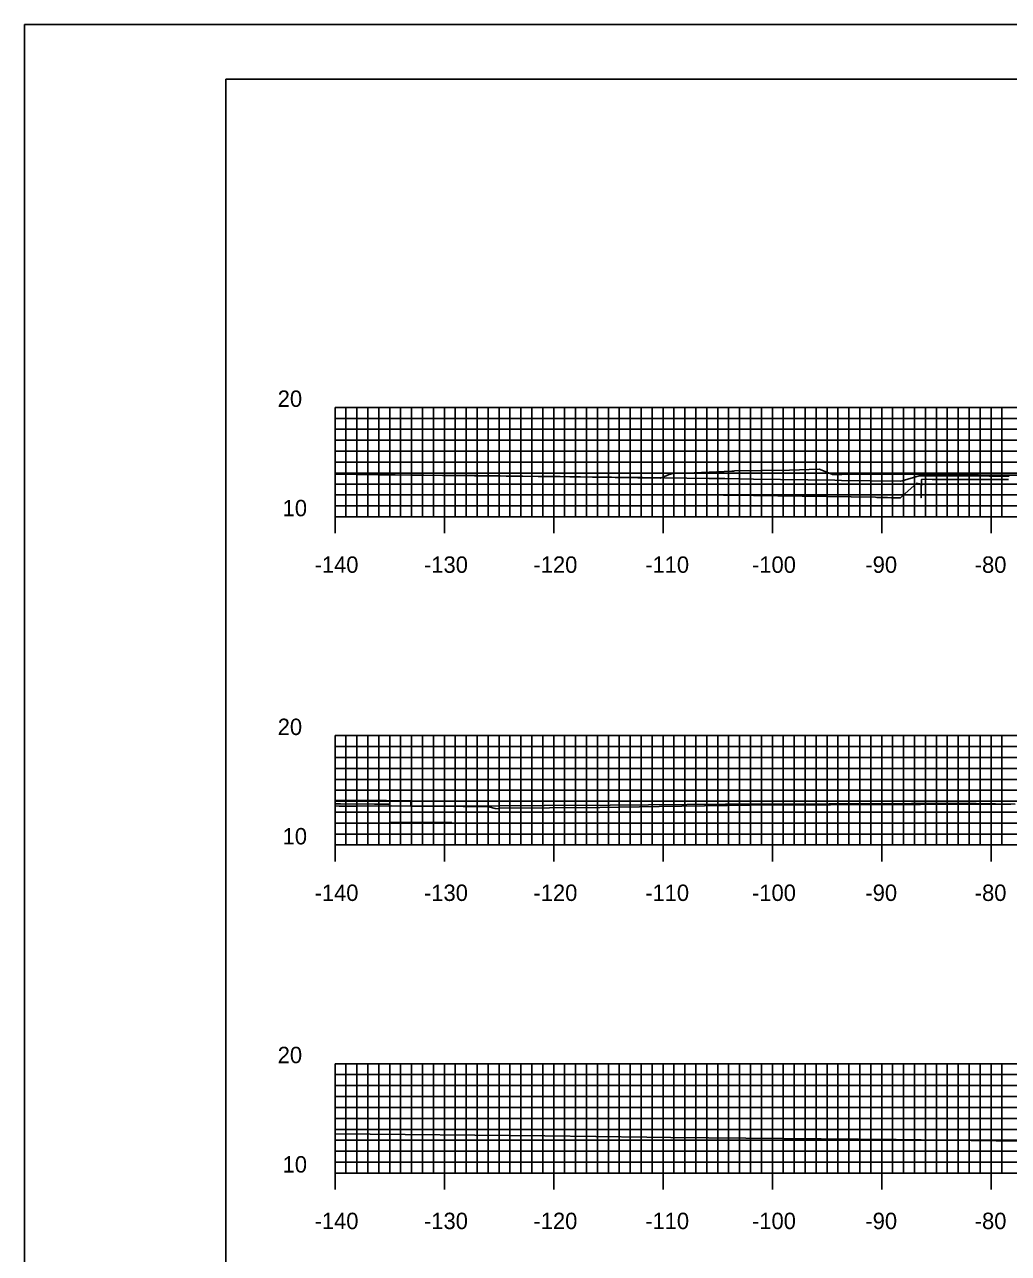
# Model space of a CAD drawing. Extents: x 40011 to 50684, y 49949 to 72236.
# Drawn here: x 41034.8 to 41124.8, y 71583.6 to 71696 of the extents above; entities that cross this region are included whole.
import ezdxf

# ---------------------------------------------------------------- set-up
doc = ezdxf.new("R2010")
doc.units = 0
for name, color, linetype in [('1', 7, 'Continuous'), ('41', 7, 'Continuous'), ('51', 7, 'Continuous'), ('52', 7, 'Continuous'), ('53', 7, 'Continuous'), ('54', 7, 'Continuous'), ('55', 7, 'Continuous'), ('57', 7, 'Continuous'), ('58', 7, 'Continuous'), ('59', 7, 'Continuous')]:
    doc.layers.add(name, color=color, linetype=linetype)

msp = doc.modelspace()

# ---------------------------------------------------------------- linework, layer by layer
at = {"layer": '1'}
for p, q in [((41384.22, 71695.98), (41034.83, 71695.98)), ((41053.22, 71690.98), (41053.22, 71480.98)), ((41383.22, 71690.98), (41053.22, 71690.98))]:
    msp.add_line(p, q, dxfattribs=at)
at = {"layer": '41'}
for points in [[(41034.83, 71695.98), (41384.22, 71695.98), (41384.22, 71475.98), (41034.83, 71475.98)], [(41053.22, 71690.98), (41383.22, 71690.98), (41383.22, 71480.98), (41053.22, 71480.98)]]:
    msp.add_lwpolyline(points, close=True, dxfattribs=at)
at = {"layer": '51'}
for p, q in [((41063.22, 71650.98), (41063.22, 71660.98)), ((41063.22, 71660.98), (41064.72, 71660.98)), ((41063.22, 71650.98), (41064.72, 71650.98)), ((41063.22, 71620.98), (41063.22, 71630.98)), ((41063.22, 71630.98), (41064.72, 71630.98)), ((41063.22, 71620.98), (41064.72, 71620.98)), ((41063.22, 71590.98), (41063.22, 71600.98)), ((41063.22, 71600.98), (41064.72, 71600.98)), ((41063.22, 71590.98), (41064.72, 71590.98))]:
    msp.add_line(p, q, dxfattribs=at)
at = {"layer": '52'}
for p, q in [((41063.22, 71650.98), (41343.22, 71650.98)), ((41063.22, 71649.48), (41063.22, 71650.98)), ((41073.22, 71649.48), (41073.22, 71650.98)), ((41083.22, 71649.48), (41083.22, 71650.98)), ((41093.22, 71649.48), (41093.22, 71650.98)), ((41103.22, 71649.48), (41103.22, 71650.98)), ((41113.22, 71649.48), (41113.22, 71650.98)), ((41123.22, 71649.48), (41123.22, 71650.98)), ((41063.22, 71620.98), (41343.22, 71620.98)), ((41063.22, 71619.48), (41063.22, 71620.98)), ((41073.22, 71619.48), (41073.22, 71620.98)), ((41083.22, 71619.48), (41083.22, 71620.98)), ((41093.22, 71619.48), (41093.22, 71620.98)), ((41103.22, 71619.48), (41103.22, 71620.98)), ((41113.22, 71619.48), (41113.22, 71620.98)), ((41123.22, 71619.48), (41123.22, 71620.98)), ((41063.22, 71590.98), (41343.22, 71590.98)), ((41063.22, 71589.48), (41063.22, 71590.98)), ((41073.22, 71589.48), (41073.22, 71590.98)), ((41083.22, 71589.48), (41083.22, 71590.98)), ((41093.22, 71589.48), (41093.22, 71590.98)), ((41103.22, 71589.48), (41103.22, 71590.98)), ((41113.22, 71589.48), (41113.22, 71590.98)), ((41123.22, 71589.48), (41123.22, 71590.98))]:
    msp.add_line(p, q, dxfattribs=at)
at = {"layer": '53'}
for p, q in [((41063.22, 71659.98), (41343.22, 71659.98)), ((41063.22, 71658.98), (41343.22, 71658.98)), ((41063.22, 71657.98), (41343.22, 71657.98)), ((41063.22, 71656.98), (41343.22, 71656.98)), ((41063.22, 71655.98), (41343.22, 71655.98)), ((41063.22, 71654.98), (41343.22, 71654.98)), ((41063.22, 71653.98), (41343.22, 71653.98)), ((41063.22, 71652.98), (41343.22, 71652.98)), ((41063.22, 71651.98), (41343.22, 71651.98)), ((41063.22, 71629.98), (41343.22, 71629.98)), ((41063.22, 71628.98), (41343.22, 71628.98)), ((41063.22, 71627.98), (41343.22, 71627.98)), ((41063.22, 71626.98), (41343.22, 71626.98)), ((41063.22, 71625.98), (41343.22, 71625.98)), ((41063.22, 71624.98), (41343.22, 71624.98)), ((41063.22, 71623.98), (41343.22, 71623.98)), ((41063.22, 71622.98), (41343.22, 71622.98)), ((41063.22, 71621.98), (41343.22, 71621.98)), ((41063.22, 71599.98), (41343.22, 71599.98)), ((41063.22, 71598.98), (41343.22, 71598.98)), ((41063.22, 71597.98), (41343.22, 71597.98)), ((41063.22, 71596.98), (41343.22, 71596.98)), ((41063.22, 71595.98), (41343.22, 71595.98)), ((41063.22, 71594.98), (41343.22, 71594.98)), ((41063.22, 71593.98), (41343.22, 71593.98)), ((41063.22, 71592.98), (41343.22, 71592.98)), ((41063.22, 71591.98), (41343.22, 71591.98))]:
    msp.add_line(p, q, dxfattribs=at)
at = {"layer": '54'}
for p, q in [((41064.22, 71650.98), (41064.22, 71660.98)), ((41065.22, 71650.98), (41065.22, 71660.98)), ((41066.22, 71650.98), (41066.22, 71660.98)), ((41067.22, 71650.98), (41067.22, 71660.98)), ((41068.22, 71650.98), (41068.22, 71660.98)), ((41069.22, 71650.98), (41069.22, 71660.98)), ((41070.22, 71650.98), (41070.22, 71660.98)), ((41071.22, 71650.98), (41071.22, 71660.98)), ((41072.22, 71650.98), (41072.22, 71660.98)), ((41074.22, 71650.98), (41074.22, 71660.98)), ((41075.22, 71650.98), (41075.22, 71660.98)), ((41076.22, 71650.98), (41076.22, 71660.98)), ((41077.22, 71650.98), (41077.22, 71660.98)), ((41078.22, 71650.98), (41078.22, 71660.98)), ((41079.22, 71650.98), (41079.22, 71660.98)), ((41080.22, 71650.98), (41080.22, 71660.98)), ((41081.22, 71650.98), (41081.22, 71660.98)), ((41082.22, 71650.98), (41082.22, 71660.98)), ((41084.22, 71650.98), (41084.22, 71660.98)), ((41085.22, 71650.98), (41085.22, 71660.98)), ((41086.22, 71650.98), (41086.22, 71660.98)), ((41087.22, 71650.98), (41087.22, 71660.98)), ((41088.22, 71650.98), (41088.22, 71660.98)), ((41089.22, 71650.98), (41089.22, 71660.98)), ((41090.22, 71650.98), (41090.22, 71660.98)), ((41091.22, 71650.98), (41091.22, 71660.98)), ((41092.22, 71650.98), (41092.22, 71660.98)), ((41094.22, 71650.98), (41094.22, 71660.98)), ((41095.22, 71650.98), (41095.22, 71660.98)), ((41096.22, 71650.98), (41096.22, 71660.98)), ((41097.22, 71650.98), (41097.22, 71660.98)), ((41098.22, 71650.98), (41098.22, 71660.98)), ((41099.22, 71650.98), (41099.22, 71660.98)), ((41100.22, 71650.98), (41100.22, 71660.98)), ((41101.22, 71650.98), (41101.22, 71660.98)), ((41102.22, 71650.98), (41102.22, 71660.98)), ((41104.22, 71650.98), (41104.22, 71660.98)), ((41105.22, 71650.98), (41105.22, 71660.98)), ((41106.22, 71650.98), (41106.22, 71660.98)), ((41107.22, 71650.98), (41107.22, 71660.98)), ((41108.22, 71650.98), (41108.22, 71660.98)), ((41109.22, 71650.98), (41109.22, 71660.98)), ((41110.22, 71650.98), (41110.22, 71660.98)), ((41111.22, 71650.98), (41111.22, 71660.98)), ((41112.22, 71650.98), (41112.22, 71660.98)), ((41114.22, 71650.98), (41114.22, 71660.98)), ((41115.22, 71650.98), (41115.22, 71660.98)), ((41116.22, 71650.98), (41116.22, 71660.98)), ((41117.22, 71650.98), (41117.22, 71660.98)), ((41118.22, 71650.98), (41118.22, 71660.98)), ((41119.22, 71650.98), (41119.22, 71660.98)), ((41120.22, 71650.98), (41120.22, 71660.98)), ((41121.22, 71650.98), (41121.22, 71660.98)), ((41122.22, 71650.98), (41122.22, 71660.98)), ((41124.22, 71650.98), (41124.22, 71660.98)), ((41064.22, 71620.98), (41064.22, 71630.98)), ((41065.22, 71620.98), (41065.22, 71630.98)), ((41066.22, 71620.98), (41066.22, 71630.98)), ((41067.22, 71620.98), (41067.22, 71630.98)), ((41068.22, 71620.98), (41068.22, 71630.98)), ((41069.22, 71620.98), (41069.22, 71630.98)), ((41070.22, 71620.98), (41070.22, 71630.98)), ((41071.22, 71620.98), (41071.22, 71630.98)), ((41072.22, 71620.98), (41072.22, 71630.98)), ((41074.22, 71620.98), (41074.22, 71630.98)), ((41075.22, 71620.98), (41075.22, 71630.98)), ((41076.22, 71620.98), (41076.22, 71630.98)), ((41077.22, 71620.98), (41077.22, 71630.98)), ((41078.22, 71620.98), (41078.22, 71630.98)), ((41079.22, 71620.98), (41079.22, 71630.98)), ((41080.22, 71620.98), (41080.22, 71630.98)), ((41081.22, 71620.98), (41081.22, 71630.98)), ((41082.22, 71620.98), (41082.22, 71630.98)), ((41084.22, 71620.98), (41084.22, 71630.98)), ((41085.22, 71620.98), (41085.22, 71630.98)), ((41086.22, 71620.98), (41086.22, 71630.98)), ((41087.22, 71620.98), (41087.22, 71630.98)), ((41088.22, 71620.98), (41088.22, 71630.98)), ((41089.22, 71620.98), (41089.22, 71630.98)), ((41090.22, 71620.98), (41090.22, 71630.98)), ((41091.22, 71620.98), (41091.22, 71630.98)), ((41092.22, 71620.98), (41092.22, 71630.98)), ((41094.22, 71620.98), (41094.22, 71630.98)), ((41095.22, 71620.98), (41095.22, 71630.98)), ((41096.22, 71620.98), (41096.22, 71630.98)), ((41097.22, 71620.98), (41097.22, 71630.98)), ((41098.22, 71620.98), (41098.22, 71630.98)), ((41099.22, 71620.98), (41099.22, 71630.98)), ((41100.22, 71620.98), (41100.22, 71630.98)), ((41101.22, 71620.98), (41101.22, 71630.98)), ((41102.22, 71620.98), (41102.22, 71630.98)), ((41104.22, 71620.98), (41104.22, 71630.98)), ((41105.22, 71620.98), (41105.22, 71630.98)), ((41106.22, 71620.98), (41106.22, 71630.98)), ((41107.22, 71620.98), (41107.22, 71630.98)), ((41108.22, 71620.98), (41108.22, 71630.98)), ((41109.22, 71620.98), (41109.22, 71630.98)), ((41110.22, 71620.98), (41110.22, 71630.98)), ((41111.22, 71620.98), (41111.22, 71630.98)), ((41112.22, 71620.98), (41112.22, 71630.98)), ((41114.22, 71620.98), (41114.22, 71630.98)), ((41115.22, 71620.98), (41115.22, 71630.98)), ((41116.22, 71620.98), (41116.22, 71630.98)), ((41117.22, 71620.98), (41117.22, 71630.98)), ((41118.22, 71620.98), (41118.22, 71630.98)), ((41119.22, 71620.98), (41119.22, 71630.98)), ((41120.22, 71620.98), (41120.22, 71630.98)), ((41121.22, 71620.98), (41121.22, 71630.98)), ((41122.22, 71620.98), (41122.22, 71630.98)), ((41124.22, 71620.98), (41124.22, 71630.98)), ((41064.22, 71590.98), (41064.22, 71600.98)), ((41065.22, 71590.98), (41065.22, 71600.98)), ((41066.22, 71590.98), (41066.22, 71600.98)), ((41067.22, 71590.98), (41067.22, 71600.98)), ((41068.22, 71590.98), (41068.22, 71600.98)), ((41069.22, 71590.98), (41069.22, 71600.98)), ((41070.22, 71590.98), (41070.22, 71600.98)), ((41071.22, 71590.98), (41071.22, 71600.98)), ((41072.22, 71590.98), (41072.22, 71600.98)), ((41074.22, 71590.98), (41074.22, 71600.98)), ((41075.22, 71590.98), (41075.22, 71600.98)), ((41076.22, 71590.98), (41076.22, 71600.98)), ((41077.22, 71590.98), (41077.22, 71600.98)), ((41078.22, 71590.98), (41078.22, 71600.98)), ((41079.22, 71590.98), (41079.22, 71600.98)), ((41080.22, 71590.98), (41080.22, 71600.98)), ((41081.22, 71590.98), (41081.22, 71600.98)), ((41082.22, 71590.98), (41082.22, 71600.98)), ((41084.22, 71590.98), (41084.22, 71600.98)), ((41085.22, 71590.98), (41085.22, 71600.98)), ((41086.22, 71590.98), (41086.22, 71600.98)), ((41087.22, 71590.98), (41087.22, 71600.98)), ((41088.22, 71590.98), (41088.22, 71600.98)), ((41089.22, 71590.98), (41089.22, 71600.98)), ((41090.22, 71590.98), (41090.22, 71600.98)), ((41091.22, 71590.98), (41091.22, 71600.98)), ((41092.22, 71590.98), (41092.22, 71600.98)), ((41094.22, 71590.98), (41094.22, 71600.98)), ((41095.22, 71590.98), (41095.22, 71600.98)), ((41096.22, 71590.98), (41096.22, 71600.98)), ((41097.22, 71590.98), (41097.22, 71600.98)), ((41098.22, 71590.98), (41098.22, 71600.98)), ((41099.22, 71590.98), (41099.22, 71600.98)), ((41100.22, 71590.98), (41100.22, 71600.98)), ((41101.22, 71590.98), (41101.22, 71600.98)), ((41102.22, 71590.98), (41102.22, 71600.98)), ((41104.22, 71590.98), (41104.22, 71600.98)), ((41105.22, 71590.98), (41105.22, 71600.98)), ((41106.22, 71590.98), (41106.22, 71600.98)), ((41107.22, 71590.98), (41107.22, 71600.98)), ((41108.22, 71590.98), (41108.22, 71600.98)), ((41109.22, 71590.98), (41109.22, 71600.98)), ((41110.22, 71590.98), (41110.22, 71600.98)), ((41111.22, 71590.98), (41111.22, 71600.98)), ((41112.22, 71590.98), (41112.22, 71600.98)), ((41114.22, 71590.98), (41114.22, 71600.98)), ((41115.22, 71590.98), (41115.22, 71600.98)), ((41116.22, 71590.98), (41116.22, 71600.98)), ((41117.22, 71590.98), (41117.22, 71600.98)), ((41118.22, 71590.98), (41118.22, 71600.98)), ((41119.22, 71590.98), (41119.22, 71600.98)), ((41120.22, 71590.98), (41120.22, 71600.98)), ((41121.22, 71590.98), (41121.22, 71600.98)), ((41122.22, 71590.98), (41122.22, 71600.98)), ((41124.22, 71590.98), (41124.22, 71600.98))]:
    msp.add_line(p, q, dxfattribs=at)
at = {"layer": '55'}
for p, q in [((41063.22, 71660.98), (41343.22, 71660.98)), ((41063.22, 71650.98), (41063.22, 71660.98)), ((41073.22, 71650.98), (41073.22, 71660.98)), ((41083.22, 71650.98), (41083.22, 71660.98)), ((41093.22, 71650.98), (41093.22, 71660.98)), ((41103.22, 71650.98), (41103.22, 71660.98)), ((41113.22, 71650.98), (41113.22, 71660.98)), ((41123.22, 71650.98), (41123.22, 71660.98)), ((41063.22, 71650.98), (41343.22, 71650.98)), ((41063.22, 71630.98), (41343.22, 71630.98)), ((41063.22, 71620.98), (41063.22, 71630.98)), ((41073.22, 71620.98), (41073.22, 71630.98)), ((41083.22, 71620.98), (41083.22, 71630.98)), ((41093.22, 71620.98), (41093.22, 71630.98)), ((41103.22, 71620.98), (41103.22, 71630.98)), ((41113.22, 71620.98), (41113.22, 71630.98)), ((41123.22, 71620.98), (41123.22, 71630.98)), ((41063.22, 71620.98), (41343.22, 71620.98)), ((41063.22, 71600.98), (41343.22, 71600.98)), ((41063.22, 71590.98), (41063.22, 71600.98)), ((41073.22, 71590.98), (41073.22, 71600.98)), ((41083.22, 71590.98), (41083.22, 71600.98)), ((41093.22, 71590.98), (41093.22, 71600.98)), ((41103.22, 71590.98), (41103.22, 71600.98)), ((41113.22, 71590.98), (41113.22, 71600.98)), ((41123.22, 71590.98), (41123.22, 71600.98)), ((41063.22, 71590.98), (41343.22, 71590.98))]:
    msp.add_line(p, q, dxfattribs=at)
at = {"layer": '57'}
for points in [[(41063.22, 71654.87), (41067.23, 71654.83), (41084.71, 71654.63), (41092.99, 71654.52), (41093.78, 71654.86), (41094.13, 71654.95), (41095.38, 71654.96), (41099.52, 71655.16), (41099.72, 71655.16), (41099.76, 71655.17), (41104.79, 71655.25), (41107.49, 71655.34), (41108.19, 71655.07), (41108.73, 71654.85), (41109.57, 71654.85), (41113.98, 71654.87), (41114.51, 71654.87), (41117.6, 71654.89), (41124.32, 71654.8), (41127.61, 71654.78)], [(41063.22, 71624.55), (41063.6, 71624.54), (41064.02, 71624.53), (41065.22, 71624.52), (41068.36, 71624.57), (41071.21, 71624.54), (41074.93, 71624.49), (41075.07, 71624.49), (41075.4, 71624.49), (41075.6, 71624.49), (41075.83, 71624.49), (41077.27, 71624.48), (41077.28, 71624.47), (41077.86, 71624.32), (41078.21, 71624.28), (41078.22, 71624.33), (41087.45, 71624.42), (41092.88, 71624.49), (41101.16, 71624.62), (41108.53, 71624.65), (41125.04, 71624.72)], [(41063.22, 71594.57), (41082.42, 71594.4), (41091.73, 71594.26), (41093.95, 71594.24), (41114.53, 71594.06), (41135.12, 71593.77)]]:
    msp.add_lwpolyline(points, dxfattribs=at)
at = {"layer": '58'}
for points in [[(41095.68, 71653.01), (41097.4, 71652.99), (41097.59, 71652.98), (41097.73, 71652.98), (41098.74, 71652.97), (41101.5, 71652.92), (41112.65, 71652.77), (41112.78, 71652.76), (41112.95, 71652.76), (41113.17, 71652.75), (41113.44, 71652.75), (41113.76, 71652.74), (41114.12, 71652.73), (41114.49, 71652.73), (41114.87, 71652.73), (41114.94, 71652.72), (41115.09, 71652.88), (41116.43, 71654.06), (41116.82, 71653.96), (41116.83, 71652.72), (41116.84, 71653.17), (41116.85, 71654.39), (41117.31, 71654.41), (41117.85, 71654.4), (41118.44, 71654.4), (41119.06, 71654.4), (41119.72, 71654.4), (41120.41, 71654.4), (41121.11, 71654.39), (41121.82, 71654.39), (41122.52, 71654.39), (41123.2, 71654.38), (41123.84, 71654.38), (41124.83, 71654.38)], [(41063.22, 71624.73), (41063.71, 71624.73), (41066.82, 71624.71), (41067.33, 71624.7), (41068.21, 71624.7), (41068.22, 71624.34), (41068.23, 71623.03), (41069.41, 71623.02), (41070.17, 71623.02), (41072.82, 71623.03), (41073.89, 71623.04)]]:
    msp.add_lwpolyline(points, dxfattribs=at)
at = {"layer": '59'}
for points in [[(41063.22, 71654.88), (41068.73, 71654.82), (41073.96, 71654.77), (41076.26, 71654.75), (41080.41, 71654.71), (41083.8, 71654.66), (41085.68, 71654.64), (41091.33, 71654.57), (41097.4, 71654.49), (41098.86, 71654.47), (41101.49, 71654.43), (41108.93, 71654.32), (41109.53, 71654.31), (41114.91, 71654.23), (41114.94, 71654.23), (41115.08, 71654.28), (41116.64, 71654.72), (41117.39, 71654.73), (41117.91, 71654.73), (41118.49, 71654.73), (41119.09, 71654.73), (41119.73, 71654.73), (41120.4, 71654.73), (41121.07, 71654.72), (41121.75, 71654.72), (41122.43, 71654.72), (41123.08, 71654.71), (41123.71, 71654.71), (41124.87, 71654.71)], [(41063.22, 71625.07), (41064.03, 71625.06), (41066.82, 71625.04), (41067.92, 71625.04), (41070.15, 71625.02), (41070.16, 71624.77), (41070.17, 71624.52), (41072.82, 71624.54), (41074.14, 71624.54), (41082.36, 71624.59), (41088.4, 71624.63), (41091.89, 71624.65), (41098.92, 71624.7), (41100.9, 71624.7), (41101.99, 71624.71), (41108.43, 71624.73), (41113.71, 71624.75), (41115.96, 71624.76), (41120.01, 71624.77), (41121.87, 71624.77), (41125.44, 71624.71)]]:
    msp.add_lwpolyline(points, dxfattribs=at)

# ---------------------------------------------------------------- texts
at = {"layer": '51'}
for s, height, p in [('20', 1.5, (41057.98, 71661.03)), ('10', 1.5, (41058.43, 71651.03)), ('-', 0.0001, (41063.22, 71650.98)), ('20', 1.5, (41057.98, 71631.03)), ('10', 1.5, (41058.43, 71621.03)), ('-', 0.0001, (41063.22, 71620.98)), ('20', 1.5, (41057.98, 71601.03)), ('10', 1.5, (41058.43, 71591.03)), ('-', 0.0001, (41063.22, 71590.98))]:
    msp.add_text(s, height=height, dxfattribs=at).set_placement(p)
at = {"layer": '52'}
for s, p in [('-140', (41061.35, 71645.86)), ('-130', (41071.36, 71645.86)), ('-120', (41081.37, 71645.86)), ('-110', (41091.59, 71645.86)), ('-100', (41101.36, 71645.86)), ('-90', (41111.73, 71645.86)), ('-80', (41121.73, 71645.86)), ('-140', (41061.35, 71615.86)), ('-130', (41071.36, 71615.86)), ('-120', (41081.37, 71615.86)), ('-110', (41091.59, 71615.86)), ('-100', (41101.36, 71615.86)), ('-90', (41111.73, 71615.86)), ('-80', (41121.73, 71615.86)), ('-140', (41061.35, 71585.86)), ('-130', (41071.36, 71585.86)), ('-120', (41081.37, 71585.86)), ('-110', (41091.59, 71585.86)), ('-100', (41101.36, 71585.86)), ('-90', (41111.73, 71585.86)), ('-80', (41121.73, 71585.86))]:
    msp.add_text(s, height=1.5, dxfattribs=at).set_placement(p)

doc.saveas('drawing.dxf')
